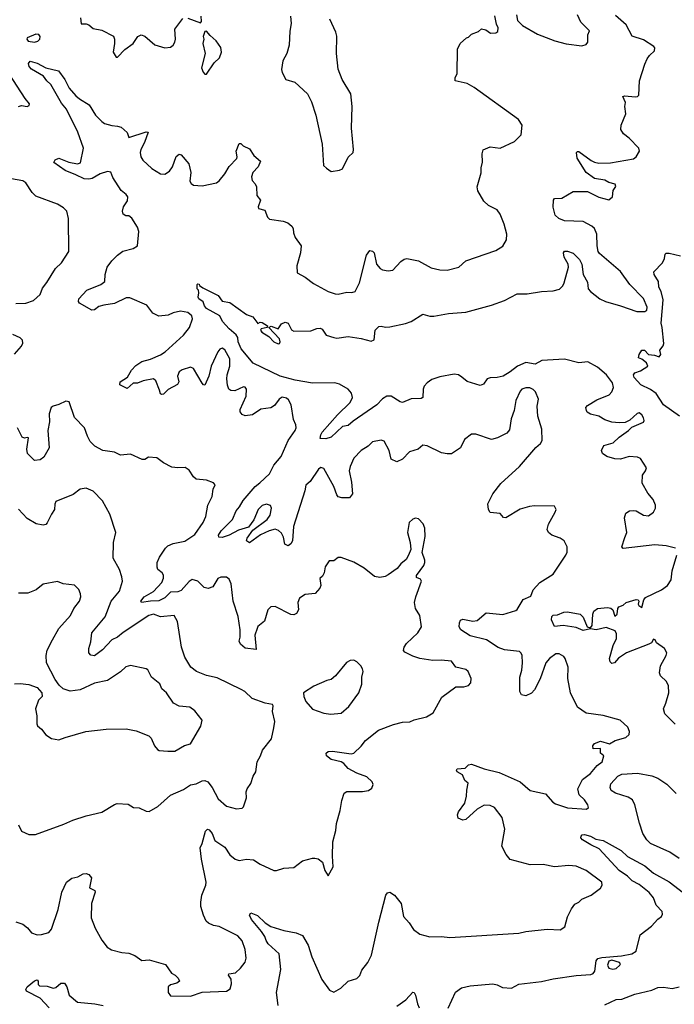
# Model space of a CAD drawing. Extents: x 2087054 to 2277909, y 548907 to 753496.
# Tile 354 of 444: x 2199682 to 2204251, y 711543 to 718412. Entities that reach past the tile are written whole.
import ezdxf

# ---------------------------------------------------------------- set-up
doc = ezdxf.new("R2010")
doc.units = 0

msp = doc.modelspace()

# ---------------------------------------------------------------- linework, layer by layer
at = {"layer": '0CON20XD'}
for points in [[(2200107.5, 718425), (2200111.7, 718381.7), (2200145, 718382.5), (2200165, 718376.2), (2200195, 718351.2), (2200255, 718337.5), (2200336.7, 718296.7), (2200344.2, 718275), (2200344.1, 718245.9), (2200334.1, 718184.1), (2200355, 718150), (2200365, 718150), (2200416.1, 718203.9), (2200473.9, 718246.1), (2200505.8, 718294.2), (2200530, 718305), (2200555, 718296), (2200625.5, 718235.5), (2200695, 718214.3), (2200735, 718220), (2200753.8, 718235), (2200766, 718255), (2200770, 718275), (2200766, 718345), (2200820.7, 718419.3)], [(2200855, 718423.3), (2200945, 718390), (2200951.7, 718398.3), (2200948.8, 718435)], [(2201882.4, 715877.6), (2201726.7, 715876.7), (2201605, 715896.2), (2201501.2, 715925), (2201311.5, 716015), (2201226.9, 716115), (2201207.5, 716165), (2201205.6, 716195), (2201193.4, 716213.4), (2201145, 716254.4), (2201098.6, 716305), (2201078.8, 716345), (2200985, 716397.5), (2200971.4, 716415), (2200963.8, 716443.8), (2200932.5, 716465), (2200927.5, 716475), (2200932.5, 716505), (2200930, 716525), (2200920, 716535), (2200920, 716565), (2200925, 716570), (2200935, 716567.5), (2200937.5, 716557.5), (2200961.2, 716541.2), (2201067.7, 716487.7), (2201095, 716447.5), (2201149.2, 716439.2), (2201265, 716354.3), (2201309.2, 716339.2), (2201345, 716293.3), (2201359.5, 716300.5), (2201375, 716299.4), (2201412.5, 716275), (2201410, 716265), (2201367.5, 716255), (2201364, 716245), (2201372.6, 716232.6), (2201421.3, 716201.3), (2201455, 716164.3), (2201485, 716149.2), (2201495, 716153.3), (2201500, 716165), (2201495.4, 716185.4), (2201420, 716265), (2201437, 716273), (2201485, 716254.2), (2201510.3, 716289.7), (2201535, 716300.6), (2201555, 716294.2), (2201578.3, 716248.3), (2201595, 716237.5), (2201715, 716240), (2201755, 716256.5), (2201780, 716260), (2201793.1, 716253.1), (2201821.9, 716211.9), (2201875, 716193.6), (2201895, 716190.5), (2201975, 716201.5), (2202065, 716188.6), (2202135, 716168), (2202155, 716177.5), (2202164, 716245), (2202189.7, 716270.3), (2202205, 716274.2), (2202235, 716265.8), (2202265, 716270), (2202375, 716291.1), (2202415, 716307.1), (2202495, 716358), (2202545, 716344.3), (2202573.2, 716343.2), (2202675, 716361.1), (2202795, 716371.9), (2202975, 716420.8), (2203065, 716452), (2203155, 716499.2), (2203225, 716498), (2203325, 716515.8), (2203405, 716519.2), (2203449.1, 716530.9), (2203474, 716555), (2203482.5, 716575), (2203512.5, 716685), (2203510, 716705), (2203483.3, 716755), (2203477.5, 716785), (2203485, 716797.5), (2203505, 716796.7), (2203545, 716782.5), (2203588.3, 716738.3), (2203606.2, 716705), (2203614.3, 716635), (2203645, 716580), (2203650.6, 716535), (2203665, 716515.8), (2203731.9, 716465), (2203771.4, 716445), (2203874.8, 716414.8), (2203988.8, 716375), (2204045, 716375.4), (2204059.2, 716385), (2204062.2, 716405), (2204036.7, 716466.7), (2203939.6, 716565), (2203875, 716655.5), (2203729.8, 716779.8), (2203720.5, 716795), (2203711.5, 716835), (2203710, 716915), (2203694, 716955), (2203675, 716971.4), (2203615, 717003.3), (2203485, 717008.1), (2203443.8, 717025), (2203418.6, 717048.6), (2203405.6, 717104.4), (2203408, 717152), (2203415, 717163.3), (2203465, 717167.1), (2203545, 717213.1), (2203645, 717212.9), (2203723.1, 717173.1), (2203795, 717154), (2203820, 717175), (2203825, 717220), (2203841.7, 717248.3), (2203837.5, 717265), (2203795, 717276), (2203765, 717291.4), (2203695, 717303.1), (2203634.7, 717344.7), (2203574, 717445), (2203567.5, 717485), (2203575, 717492.5), (2203585, 717491.2), (2203669.8, 717429.8), (2203695, 717416.9), (2203725, 717411.5), (2203805, 717413.6), (2203965, 717440.8), (2203983.8, 717455), (2204007.5, 717495), (2204003.8, 717515), (2203935, 717586.2), (2203895.8, 717615.8), (2203877.5, 717645), (2203879.2, 717675), (2203912.9, 717755), (2203906.7, 717805), (2203910, 717835), (2203892.5, 717875), (2203905, 717880), (2203977.1, 717872.9), (2203993.9, 717876.1), (2204003.3, 717885), (2204008.9, 717985), (2204045, 718101.2), (2204060.9, 718139.1), (2204078.6, 718161.4), (2204112.3, 718195), (2204114.6, 718215), (2204109.1, 718225), (2204035, 718270.5), (2203955.7, 718295.7), (2203914.6, 718375), (2203841, 718441)], [(2201113.4, 717336.6), (2201143.2, 717386.8), (2201196.8, 717443.2), (2201200, 717455), (2201192.9, 717495), (2201215, 717547.5), (2201225, 717547.5), (2201241.4, 717531.4), (2201285, 717510), (2201316.7, 717465), (2201363.3, 717425), (2201345.8, 717385), (2201310, 717345), (2201300, 717315), (2201305, 717290), (2201325, 717267.5), (2201333.8, 717245), (2201336.7, 717185), (2201363, 717153), (2201346.7, 717105), (2201350, 717095), (2201393, 717083), (2201412, 717035), (2201425, 717020), (2201520, 717005), (2201553.6, 716993.6), (2201581.7, 716971.7), (2201591.2, 716955), (2201593.8, 716925), (2201605, 716892.5), (2201646.2, 716835), (2201642, 716785), (2201615.7, 716695), (2201618.8, 716645), (2201673.8, 716615), (2201731.7, 716571.7), (2201835, 716515.7), (2201885, 716498), (2201905, 716496), (2201965, 716510.8), (2202000.5, 716509.5), (2202024.4, 716515.6), (2202054.5, 716575), (2202101.7, 716768.3), (2202125, 716802.5), (2202145, 716797.5), (2202156.1, 716786.1), (2202173.3, 716705), (2202197.5, 716675), (2202215, 716666.2), (2202255, 716660), (2202286.7, 716665), (2202342.5, 716725), (2202365, 716740.6), (2202385, 716745.5), (2202465, 716729.4), (2202555, 716680), (2202615, 716665.8), (2202665, 716664), (2202745.9, 716684.1), (2202795, 716728.8), (2203005, 716801.2), (2203055, 716831.2), (2203079.2, 716875), (2203082.5, 716915), (2203064.2, 716985), (2203035.8, 717055), (2203015, 717085.7), (2202955, 717115.7), (2202920.8, 717145), (2202878.6, 717218.6), (2202875.8, 717245), (2202903.9, 717343.9), (2202902, 717378), (2202911.7, 717418.3), (2202910, 717475), (2202916.4, 717503.6), (2202966.4, 717523.6), (2203035, 717516.2), (2203135, 717561.2), (2203181.7, 717608.3), (2203190, 717675), (2203162.5, 717715), (2202855, 717938), (2202805, 717966.2), (2202722.5, 717985), (2202721.2, 718005), (2202736.4, 718036.4), (2202736.7, 718205), (2202757.5, 718245), (2202800, 718285), (2202815, 718290), (2202835, 718310), (2202885, 718330), (2202905, 718347.5), (2202935, 718340), (2202968.3, 718318.3), (2203005, 718320), (2203020, 718330), (2203022.5, 718355), (2203010.7, 718380.7), (2202998.3, 718438.3)], [(2201573, 718437), (2201576.2, 718385), (2201567.7, 718332.3), (2201564, 718235), (2201547.5, 718175), (2201518.6, 718125), (2201508.6, 718065), (2201513.4, 718043.4), (2201538.8, 717995), (2201602.5, 717975), (2201691.2, 717895), (2201719.4, 717839.4), (2201749.2, 717745), (2201793, 717543), (2201802.5, 717395), (2201822.5, 717375), (2201855, 717352.5), (2201915, 717361.2), (2201935, 717370), (2201975, 717452.5), (2202010, 717485), (2202012.5, 717505), (2201997.5, 717655), (2202001.5, 717805), (2201994, 717894), (2201933.2, 717993.2), (2201905, 718067.5), (2201894.2, 718175.8), (2201895.8, 718295.8), (2201888.8, 718325), (2201847.5, 718415)], [(2203150, 718445), (2203157.5, 718405), (2203190.8, 718370.8), (2203295, 718310), (2203417.5, 718265), (2203495, 718244.2), (2203605, 718228.8), (2203635, 718237.5), (2203646.7, 718255), (2203647.5, 718305), (2203658.8, 718335), (2203597.5, 718395), (2203576.2, 718445)], [(2199785, 718253.7), (2199808.1, 718261.9), (2199822.6, 718275), (2199824.6, 718294.6), (2199815, 718308.6), (2199795, 718310.8), (2199734.6, 718285), (2199731.2, 718275), (2199741.4, 718261.4), (2199785, 718253.7)], [(2200985, 718032.5), (2201039.5, 718110.5), (2201076.2, 718145), (2201090, 718185), (2201085, 718217.5), (2201054.1, 718264.1), (2201010.5, 718300.5), (2200985, 718332.5), (2200975, 718330), (2200963.3, 718295), (2200966.2, 718275), (2200960, 718245), (2200976.7, 718175), (2200950, 718075), (2200962.5, 718045), (2200975, 718032.5), (2200985, 718032.5)], [(2199673.8, 717806.2), (2199695, 717812.9), (2199735, 717806), (2199747.3, 717812.7), (2199750.8, 717825), (2199720.9, 717860.9), (2199582.9, 718072.9)], [(2201486.7, 711535), (2201474.5, 711625), (2201505.3, 711785), (2201492.8, 711895), (2201416.7, 711965), (2201401.9, 711988.1), (2201392.9, 712015), (2201370.4, 712050.4), (2201299.4, 712135), (2201286.2, 712165), (2201295, 712180), (2201341.7, 712161.7), (2201395, 712110.9), (2201435, 712086.2), (2201525, 712057.8), (2201612.4, 712042.4), (2201655, 712022.5), (2201694.4, 711955), (2201721.5, 711875), (2201791.2, 711715), (2201845, 711641.4), (2201875, 711627.1), (2201923.8, 711655), (2201975, 711703.8), (2202035, 711723.8), (2202055.7, 711744.3), (2202070.3, 711779.7), (2202111.2, 711835), (2202137.5, 711885), (2202188.1, 712115), (2202238.6, 712305), (2202249.7, 712320.3), (2202265, 712325.8), (2202297.5, 712305), (2202344.2, 712245), (2202362, 712155), (2202401.3, 712111.3), (2202429.5, 712065), (2202475, 712031.5), (2202545, 712012.5), (2202625, 712015.7), (2202685, 712008.4), (2203165, 712039.5), (2203215, 712051.1), (2203362.9, 712067.1), (2203455, 712062.5), (2203487.5, 712082.5), (2203505, 712152.5), (2203532.3, 712207.7), (2203557.7, 712242.3), (2203584.1, 712255.9), (2203605, 712276), (2203670, 712305), (2203735, 712353.8), (2203747.1, 712375), (2203745, 712395.7), (2203636, 712475), (2203565, 712507.1), (2203515, 712510.8), (2203415, 712501.9), (2203335, 712517.8), (2203245, 712516.5), (2203105, 712553.8), (2203076.8, 712586.8), (2203046, 712645), (2203067.5, 712765), (2203048.9, 712845), (2202995, 712916), (2202965, 712929.2), (2202925, 712932), (2202875, 712903.8), (2202795, 712832.5), (2202775, 712827.5), (2202741.7, 712841.7), (2202737.5, 712865), (2202743.8, 712885), (2202788.8, 712945), (2202801.2, 712995), (2202802.7, 713037.3), (2202813.3, 713085), (2202790, 713105), (2202772.7, 713142.7), (2202735, 713164), (2202730, 713175), (2202735, 713186), (2202790.9, 713189.1), (2202815, 713213.8), (2202835, 713216.9), (2202925, 713185.5), (2203028.9, 713158.9), (2203175, 713095.6), (2203245, 713034.2), (2203351.1, 713011.1), (2203402.7, 712952.7), (2203421.4, 712941.4), (2203505.8, 712914.2), (2203637.1, 712902.9), (2203651.2, 712915), (2203648, 712935), (2203625, 712968), (2203587.1, 713005), (2203577.5, 713045), (2203610.1, 713109.9), (2203665, 713152.9), (2203712.1, 713207.9), (2203748.5, 713235), (2203760, 713275), (2203736.7, 713295), (2203735, 713327.5), (2203685, 713323.8), (2203681.1, 713345), (2203695, 713361.9), (2203735, 713379.4), (2203799.3, 713360.7), (2203837, 713383), (2203912.5, 713405), (2203936.7, 713425), (2203937.5, 713445), (2203926.7, 713475), (2203873.9, 713523.9), (2203755, 713558), (2203635, 713574.4), (2203574.4, 713615), (2203525.5, 713715), (2203507.5, 713815), (2203510, 713895), (2203490, 713955), (2203479.5, 713969.5), (2203447.3, 713987.3), (2203425, 713988.8), (2203378.8, 713955), (2203354.3, 713925), (2203315, 713813.3), (2203275, 713736.7), (2203255, 713713.8), (2203215, 713693.8), (2203185, 713702.5), (2203173.8, 713725), (2203172.9, 713825), (2203187.2, 713872.8), (2203190.9, 713925), (2203188.9, 713975), (2203182.9, 713992.9), (2203170, 714005), (2203065, 714015.7), (2203022.6, 714032.6), (2202940, 714085), (2202825, 714113.4), (2202761.1, 714155), (2202750.4, 714175), (2202751.8, 714205), (2202758.5, 714221.5), (2202775, 714230.6), (2202845, 714215.5), (2202875, 714219.1), (2202937, 714273), (2203055, 714263.2), (2203145, 714289.2), (2203155, 714296.7), (2203195, 714366.2), (2203249.1, 714390.9), (2203266.7, 714433.3), (2203312.5, 714485), (2203406.4, 714543.6), (2203493.6, 714676.4), (2203503, 714697), (2203503.3, 714735), (2203482.5, 714775), (2203453.9, 714793.9), (2203396.4, 714816.4), (2203373.3, 714835), (2203364, 714855), (2203373, 714893), (2203420, 714975), (2203426.7, 714995), (2203415, 715016.7), (2203275, 715021.2), (2203240, 715015), (2203175, 714998), (2203075, 714936), (2203059.5, 714939.5), (2203035, 714966.7), (2202965, 714973.3), (2202953.6, 714993.6), (2202950, 715035), (2202984, 715105), (2203040, 715175), (2203170, 715295), (2203285, 715426.7), (2203316.7, 715455), (2203328.8, 715475), (2203325.8, 715555), (2203297.5, 715645), (2203294, 715715), (2203303.3, 715765), (2203281.4, 715815), (2203265, 715831.4), (2203242.7, 715842.7), (2203215, 715844.2), (2203186.7, 715835), (2203175, 715821.2), (2203144.6, 715755.4), (2203134.3, 715685), (2203112.1, 715627.9), (2203100.5, 715549.5), (2203082.2, 715527.8), (2203016.4, 715493.6), (2202975, 715483.3), (2202865, 715520.8), (2202835, 715519.2), (2202787.7, 715482.3), (2202759.2, 715425), (2202695, 715383.6), (2202665, 715382.5), (2202625, 715390.5), (2202525, 715438.1), (2202495, 715444.3), (2202464.3, 715415.7), (2202402.4, 715397.6), (2202352.9, 715345), (2202315, 715327.8), (2202275.6, 715345.6), (2202260, 715405), (2202225, 715472), (2202205, 715479.2), (2202145, 715465.8), (2202113.4, 715436.6), (2202065, 715406.7), (2202015, 715352.5), (2201988.8, 715295), (2201982.5, 715265), (2201997.7, 715185), (2202004.3, 715105), (2201983, 715077), (2201930, 715075), (2201905, 715082), (2201895, 715096), (2201874, 715154), (2201805, 715280), (2201785, 715287.5), (2201768, 715275), (2201710.3, 715189.7), (2201679.1, 715165), (2201672.9, 715125), (2201593.6, 714875), (2201585.4, 714775), (2201575, 714755.8), (2201555, 714742), (2201533.8, 714753.8), (2201522.4, 714802.4), (2201508.9, 714828.9), (2201488.3, 714848.3), (2201465, 714857.3), (2201424.3, 714845.7), (2201363, 714817), (2201285, 714761.4), (2201265.8, 714775), (2201270, 714795), (2201308.5, 714851.5), (2201409.1, 714925), (2201430, 714955), (2201439.2, 715005), (2201432.5, 715022.5), (2201405, 715032.7), (2201375, 715023.2), (2201346.8, 714995), (2201316.5, 714923.5), (2201278.1, 714871.9), (2201208.5, 714851.5), (2201145.3, 714814.7), (2201095, 714800), (2201071.7, 714801.7), (2201068.6, 714815), (2201088.1, 714845), (2201167.1, 714925), (2201192.2, 714985), (2201216.9, 715013.1), (2201242.5, 715057.5), (2201325, 715156), (2201359.3, 715180.7), (2201425, 715243.8), (2201456.6, 715303.4), (2201507.1, 715365), (2201556.9, 715475), (2201605.7, 715545), (2201611.9, 715565), (2201609.4, 715585), (2201592.1, 715622.1), (2201577.1, 715725), (2201559.1, 715759.1), (2201545, 715772), (2201515, 715778.6), (2201492.9, 715765), (2201459.7, 715720.3), (2201435, 715703.1), (2201365, 715693.8), (2201306.7, 715655), (2201255, 715648.2), (2201235, 715657.1), (2201221.9, 715675), (2201221.7, 715691.7), (2201262.2, 715785), (2201264.3, 715834.3), (2201256.9, 715846.9), (2201245, 715850), (2201183.2, 715823.2), (2201155, 715824.3), (2201140.8, 715835), (2201131.7, 715861.7), (2201127.5, 715905), (2201129.6, 715935), (2201149.1, 715995), (2201149.1, 716045), (2201115, 716109.2), (2201095, 716120.8), (2201078, 716112), (2201065.6, 716095), (2201018.8, 715995), (2201001.9, 715925), (2200975, 715862.5), (2200965, 715863.3), (2200955, 715876.7), (2200895, 715978.8), (2200875, 715987.5), (2200815, 715968.1), (2200796, 715955), (2200784.2, 715925), (2200794, 715885), (2200783, 715867), (2200717.8, 715832.2), (2200685, 715798.8), (2200675, 715796.2), (2200665, 715802.5), (2200657.8, 715827.8), (2200632.7, 715892.7), (2200615, 715905.8), (2200545, 715892.9), (2200505, 715875.7), (2200474.7, 715875.3), (2200432.3, 715837.7), (2200381.2, 715865), (2200382.5, 715885), (2200435, 715918.6), (2200462.4, 715967.6), (2200491.7, 715998.3), (2200534, 716026), (2200595, 716043.8), (2200665, 716073.8), (2200696.7, 716095), (2200825, 716210), (2200867.9, 716265), (2200887.5, 716325), (2200884, 716345), (2200855, 716370), (2200805, 716378), (2200752.7, 716367.3), (2200719.3, 716350.7), (2200653.6, 716343.6), (2200612.5, 716365), (2200570.5, 716420.5), (2200451.7, 716471.7), (2200425, 716471.4), (2200345, 716431), (2200269.5, 716419.5), (2200235, 716411.4), (2200205, 716386.6), (2200185, 716384.8), (2200099.1, 716435), (2200092, 716445), (2200095.4, 716465), (2200151.4, 716525), (2200248.8, 716565), (2200277.5, 716585), (2200279.2, 716635), (2200293.1, 716685), (2200325, 716729.4), (2200365, 716770), (2200403, 716797), (2200475, 716815.6), (2200504.2, 716835), (2200514, 716935), (2200503.6, 716965), (2200465, 717026.7), (2200445, 717042.2), (2200423.8, 717043.8), (2200404.4, 717055), (2200400.7, 717075), (2200407.8, 717105), (2200435, 717147.1), (2200436.4, 717175), (2200425, 717192.9), (2200390.9, 717220.9), (2200331.8, 717311.8), (2200317.4, 717347.4), (2200295, 717353.5), (2200245, 717337.1), (2200187.4, 717302.6), (2200165, 717298.4), (2200132.3, 717302.3), (2200075, 717328.7), (2200000, 717360), (2199921.1, 717415), (2199929.3, 717435), (2199955, 717444.8), (2200025, 717417.6), (2200085, 717405.5), (2200107.5, 717412.5), (2200128, 717515), (2200087.9, 717627.9), (2200008.5, 717788.5), (2199975, 717829.2), (2199898.9, 717958.9), (2199870.9, 717985), (2199847.9, 718017.9), (2199765, 718067.5), (2199749.2, 718085), (2199744.3, 718105), (2199755, 718122.5), (2199805, 718108.1), (2199865, 718075.6), (2199952.9, 718055), (2199997.7, 717995), (2200026.5, 717935), (2200075, 717880.8), (2200098.5, 717858.5), (2200167.3, 717817.3), (2200211, 717745), (2200255, 717701.7), (2200275, 717688.1), (2200325, 717672.3), (2200365, 717669.8), (2200390.7, 717660.7), (2200431.4, 717625), (2200445, 717590), (2200565, 717630), (2200577.7, 717627.7), (2200552.9, 717555), (2200527.9, 717505), (2200523.8, 717485), (2200528.5, 717455), (2200541.9, 717431.9), (2200603.6, 717373.6), (2200665.8, 717335.8), (2200695, 717334.3), (2200727.1, 717355), (2200748.9, 717385), (2200775, 717458), (2200795, 717474.2), (2200808.7, 717468.7), (2200862.5, 717405), (2200876.9, 717345), (2200870, 717285), (2200878, 717268), (2200895, 717258), (2200955, 717251.4), (2201055, 717272.5), (2201075, 717288), (2201113.4, 717336.6)], [(2199655, 716430.8), (2199726.2, 716433.8), (2199777.9, 716452.1), (2199825, 716493.3), (2199841.2, 716538.8), (2199872.3, 716577.7), (2199933.2, 716676.8), (2199974.3, 716715.7), (2200026.2, 716795), (2200023.8, 717025), (2200011.2, 717075), (2199988.8, 717098.8), (2199945, 717123.8), (2199795, 717180), (2199768.6, 717205), (2199724.5, 717274.5), (2199705, 717287.1), (2199585, 717308.1)], [(2204286.7, 715645), (2204175.6, 715725.6), (2204124.6, 715804.6), (2204085, 715832), (2204017.5, 715865), (2203970, 715915), (2203966.4, 715933.6), (2203975, 715947.5), (2204015, 715960.8), (2204065.6, 715994.4), (2204056.9, 716016.9), (2204025, 716044), (2204001.9, 716051.9), (2204004.7, 716075), (2204025, 716106.5), (2204043.8, 716105), (2204070, 716075), (2204112.1, 716072.1), (2204145, 716060), (2204156.7, 716075), (2204148.8, 716105), (2204173.1, 716136.9), (2204176.8, 716153.2), (2204167.3, 716265), (2204158.5, 716295), (2204173.6, 716456.4), (2204159.4, 716515), (2204142.5, 716545), (2204141.2, 716585), (2204110, 716635), (2204107.7, 716652.3), (2204168.8, 716715), (2204182.5, 716745), (2204187.5, 716775), (2204195, 716782.5), (2204215, 716783.3), (2204295, 716764)], [(2199645, 716078.6), (2199695, 716133.8), (2199704, 716155), (2199701.2, 716175), (2199685, 716191.2), (2199635, 716216.2)], [(2204258.8, 714725), (2204195, 714741.2), (2204115, 714748.1), (2203895, 714722), (2203884, 714735), (2203905, 714800), (2203918.6, 714835), (2203904.1, 714935.9), (2203911.7, 714968.3), (2203937.5, 714985), (2203965, 714988), (2203985, 714984.2), (2204035, 714955.8), (2204069.7, 714950.3), (2204106, 714975), (2204120, 715005), (2204120, 715025), (2204104.1, 715064.1), (2204065, 715107.5), (2204027.7, 715177.7), (2204028.1, 715235), (2204050.8, 715265), (2204055.8, 715285), (2204015, 715350), (2203995, 715360), (2203935, 715364.5), (2203875, 715346.5), (2203835, 715347.3), (2203779.2, 715365), (2203750.8, 715385), (2203742, 715405), (2203758.8, 715441.2), (2203825, 715460), (2203865, 715500), (2203930.8, 715545), (2203955, 715570), (2204035.8, 715604.2), (2204040, 715615), (2204036, 715635), (2204023.8, 715655), (2204005, 715669.2), (2203991.2, 715665), (2203941.1, 715618.9), (2203907.4, 715602.6), (2203865, 715599.2), (2203815.7, 715604.3), (2203765, 715620.5), (2203723.8, 715645), (2203665, 715660), (2203643.6, 715673.6), (2203637.1, 715685), (2203634.4, 715705), (2203645, 715720.8), (2203710.2, 715759.8), (2203795.4, 715794.6), (2203815.8, 715815), (2203825.8, 715845), (2203819.3, 715879.3), (2203776.5, 715935), (2203715, 715987.5), (2203646.2, 716025), (2203585, 716018), (2203485, 716042.9), (2203326.1, 716033.9), (2203280.4, 716009.6), (2203215, 716019.8), (2203156.2, 715995), (2203106.2, 715955), (2203055.5, 715924.5), (2203015.3, 715915.3), (2202965, 715913.1), (2202945, 715905.6), (2202920, 715870), (2202895, 715859.2), (2202805, 715887.5), (2202768.9, 715918.9), (2202745, 715934.5), (2202715, 715939.2), (2202615, 715920), (2202558.8, 715901.2), (2202525, 715878), (2202504, 715855), (2202497.5, 715835), (2202496.2, 715775), (2202485, 715768.8), (2202413.3, 715766.7), (2202355, 715740), (2202336.7, 715745), (2202275, 715785.7), (2202245, 715784.2), (2202215, 715767.1), (2202174.3, 715725), (2202008.8, 715611.2), (2201975, 715581.4), (2201935, 715574), (2201855, 715499.6), (2201818.1, 715488.1), (2201780, 715490), (2201782.9, 715515), (2201793.3, 715535), (2201899.5, 715655), (2201989.2, 715740.9), (2202003.9, 715775), (2201997.3, 715805), (2201975, 715833.5), (2201915, 715868.7), (2201882.4, 715877.6)], [(2201338.6, 714165), (2201322.8, 714117.2), (2201331.7, 714018.3), (2201255, 714026.9), (2201222.5, 714055), (2201214.2, 714075), (2201220.8, 714105), (2201221.1, 714155), (2201207.4, 714247.4), (2201171.9, 714355), (2201157, 714477), (2201145, 714507.5), (2201125, 714522.5), (2201085, 714523.3), (2201065, 714513.8), (2201029.2, 714455), (2200997.4, 714442.6), (2200969.9, 714449.9), (2200925, 714495.4), (2200885, 714506.2), (2200865, 714492.9), (2200809.7, 714430.3), (2200785, 714420.2), (2200735, 714416.8), (2200695, 714378.5), (2200652.9, 714357.1), (2200594.6, 714355.4), (2200532.5, 714345), (2200527.5, 714355), (2200551.4, 714385), (2200615, 714421.8), (2200673.3, 714485), (2200686.2, 714515), (2200685, 714536.7), (2200676.7, 714553.3), (2200646.7, 714575), (2200642.3, 714592.3), (2200642.5, 714625), (2200659.1, 714660.9), (2200698.8, 714725), (2200715, 714741.2), (2200753, 714757), (2200835, 714773.5), (2200905, 714820.6), (2200963.5, 714905), (2200981.4, 714945), (2200995.5, 715024.5), (2201026, 715086), (2201033, 715137), (2201047, 715167), (2201035, 715180), (2200985, 715200), (2200915, 715206.7), (2200895, 715223.3), (2200865, 715268.8), (2200836.8, 715286.8), (2200785, 715284.2), (2200745, 715290), (2200685, 715321.2), (2200640, 715355), (2200581.2, 715358.8), (2200555, 715343.3), (2200537, 715343), (2200455, 715381.2), (2200386, 715374), (2200345, 715394.2), (2200262.5, 715405), (2200205.8, 715435.8), (2200175, 715470), (2200156.4, 715506.4), (2200134.2, 715565), (2200065.8, 715635.8), (2200026.7, 715745), (2200005, 715749.2), (2199955, 715726), (2199915, 715716.2), (2199902, 715705), (2199888.7, 715661.3), (2199889.3, 715605), (2199878.2, 715545), (2199887.5, 715425), (2199850.5, 715359.5), (2199825, 715341.2), (2199785, 715336.7), (2199736.2, 715385), (2199731.1, 715415), (2199743.9, 715493.9), (2199735, 715498), (2199715, 715491.5), (2199698.5, 715498.5), (2199665.8, 715565)], [(2199673.6, 712793.6), (2199695, 712750), (2199745, 712727.5), (2199791.7, 712728.3), (2199990.5, 712799.5), (2200052.3, 712827.7), (2200145, 712857.5), (2200255, 712882.5), (2200342.9, 712937.1), (2200363.6, 712943.6), (2200438.3, 712938.3), (2200476.1, 712916.1), (2200515, 712912.5), (2200565, 712891.2), (2200585, 712888.8), (2200646.8, 712923.2), (2200735, 713001.2), (2200825, 713042), (2200875, 713072.9), (2200915, 713080), (2200955, 713100.8), (2200975, 713104), (2200995, 713094), (2201026.3, 713056.3), (2201067.5, 712975), (2201125, 712926), (2201195, 712906.7), (2201235, 712910), (2201245, 712920), (2201266.1, 712983.9), (2201263.3, 713025), (2201270, 713045), (2201295, 713082.5), (2201312.5, 713135), (2201331.2, 713165), (2201340, 713235), (2201363.6, 713276.4), (2201376.2, 713315), (2201440, 713395), (2201455, 713472.5), (2201463.1, 713515), (2201447.5, 713585), (2201451.2, 713625), (2201446.7, 713635), (2201394.6, 713644.6), (2201305, 713676), (2201254.1, 713724.1), (2201227.9, 713737.9), (2201060.5, 713820.5), (2200986.7, 713836.7), (2200916.7, 713865), (2200876, 713895), (2200835.8, 713965), (2200812.2, 714035), (2200784.1, 714214.1), (2200760, 714255), (2200665, 714246.9), (2200615, 714264.4), (2200584.2, 714255), (2200405, 714137.2), (2200365.5, 714104.5), (2200325.6, 714084.4), (2200260, 714015), (2200205, 713974.5), (2200178.7, 713978.7), (2200165, 713993.8), (2200164.5, 714025), (2200177.7, 714072.3), (2200185, 714133.3), (2200279.2, 714245), (2200319.6, 714355), (2200379.5, 714425), (2200398.8, 714495), (2200395.5, 714525), (2200378.8, 714575), (2200334.1, 714655), (2200336, 714764), (2200353.3, 714835), (2200312, 714962), (2200260.8, 715055), (2200195, 715122.5), (2200145, 715142.5), (2200104.2, 715135.8), (2200055, 715098.8), (2199935, 715050), (2199927.3, 715032.7), (2199924.4, 714995), (2199905, 714962), (2199875, 714901.2), (2199865, 714890.8), (2199845, 714885.8), (2199797.5, 714895), (2199735, 714930.8), (2199675, 714995.8)], [(2199655, 712119.2), (2199705, 712101.9), (2199736.1, 712076.1), (2199765, 712040.6), (2199805, 712027.5), (2199835, 712028.8), (2199885, 712043.3), (2199905, 712067.5), (2199950, 712205), (2199975.7, 712325), (2200010, 712395), (2200045, 712423.8), (2200087.5, 712432.5), (2200125, 712452.5), (2200145, 712455.8), (2200165, 712448), (2200184, 712425), (2200170, 712355), (2200206.8, 712336.8), (2200210, 712325), (2200184.4, 712245), (2200180.6, 712145), (2200209.2, 712075), (2200255, 711991.2), (2200292.3, 711942.3), (2200322, 711922), (2200395, 711904), (2200445, 711900), (2200485, 711883.3), (2200535, 711847.5), (2200585, 711852.5), (2200699.3, 711819.3), (2200740.7, 711760.7), (2200766.4, 711746.4), (2200787.5, 711725), (2200797.5, 711705), (2200779.5, 711690.5), (2200735, 711678.6), (2200717.8, 711665), (2200718, 711625), (2200735, 711601.5), (2200875, 711600), (2200955, 711627.5), (2201125, 711633.8), (2201150.2, 711649.8), (2201159.7, 711685), (2201157.9, 711717.9), (2201140, 711745), (2201142.5, 711755), (2201188.3, 711761.7), (2201224.2, 711795.8), (2201255, 711837.5), (2201263.8, 711865), (2201256, 711925), (2201234.2, 711985), (2201205, 712019.4), (2201075, 712085.5), (2201035, 712093.5), (2200999.2, 712109.2), (2200983.3, 712123.3), (2200965, 712164), (2200946.7, 712225), (2200945.3, 712255), (2200953.9, 712305), (2200981.5, 712375), (2200983.8, 712395), (2200950.3, 712555), (2200941.4, 712635), (2200955.6, 712665), (2200978.3, 712751.7), (2200992.5, 712765), (2201005, 712760), (2201025.8, 712735), (2201045, 712686.2), (2201115, 712638), (2201147.8, 712585), (2201185, 712554.2), (2201215, 712545.7), (2201265, 712555.6), (2201315, 712551.4), (2201359.7, 712519.7), (2201455, 712476), (2201475, 712476.2), (2201525, 712493.3), (2201595, 712497.5), (2201655, 712543.3), (2201725, 712563.3), (2201743, 712563), (2201765, 712556.7), (2201796.7, 712535), (2201812.5, 712475), (2201835, 712440), (2201869.3, 712500.7), (2201866.1, 712576.1), (2201866.7, 712675), (2201888.8, 712755), (2201893.8, 712805), (2201920, 712895), (2201930, 712965), (2201947.5, 713015), (2201965, 713027.5), (2202073.6, 713026.4), (2202116.4, 713033.6), (2202139.3, 713050.7), (2202150, 713075), (2202142.5, 713095), (2202105, 713128.8), (2202035.5, 713155.5), (2201975, 713188.8), (2201945, 713222.5), (2201925, 713234.4), (2201855, 713251.4), (2201824.4, 713275), (2201821.4, 713295), (2201835, 713305.5), (2201865, 713307.8), (2201995, 713290), (2202015, 713294.2), (2202065.5, 713344.5), (2202095, 713383.8), (2202185.8, 713454.2), (2202290, 713495), (2202355, 713510), (2202405, 713514), (2202435, 713527.5), (2202521.7, 713548.3), (2202567.5, 713575), (2202627.5, 713685), (2202725, 713757.5), (2202783, 713757), (2202815, 713767.5), (2202830, 713785), (2202833.3, 713815), (2202813.3, 713865), (2202795, 713877.5), (2202726.7, 713895), (2202695, 713936.2), (2202624.1, 713944.1), (2202565, 713941.9), (2202475, 713956.1), (2202425, 713971.5), (2202369.8, 713999.8), (2202360.8, 714010.8), (2202365, 714033.8), (2202380.8, 714059.2), (2202460, 714135), (2202486.9, 714175), (2202474.1, 714254.1), (2202443.8, 714305), (2202438.8, 714345), (2202446.7, 714385), (2202486.2, 714495), (2202478.8, 714508.8), (2202450.8, 714520.8), (2202451.2, 714535), (2202502.5, 714605), (2202510.8, 714625), (2202510.5, 714640.5), (2202490, 714695), (2202512.9, 714807.1), (2202509.2, 714865), (2202498.8, 714895), (2202465, 714930), (2202445, 714933.3), (2202425, 714927.5), (2202400, 714905), (2202388.8, 714835), (2202407.5, 714765), (2202412.5, 714715), (2202396.7, 714675), (2202380, 714645), (2202343.4, 714616.6), (2202317, 714583), (2202255, 714538.8), (2202232.3, 714527.7), (2202195, 714521.2), (2202158.3, 714528.3), (2202086.2, 714585), (2202015, 714626.2), (2201925, 714660), (2201905, 714660), (2201875, 714637.5), (2201843, 714637), (2201813.3, 714595), (2201806.1, 714553.9), (2201795, 714530), (2201777.5, 714512.5), (2201782.9, 714465), (2201777.5, 714445), (2201745, 714408.1), (2201675, 714400.6), (2201635, 714376.2), (2201624.2, 714345.8), (2201627.3, 714295), (2201615, 714268.9), (2201595, 714260.3), (2201575, 714262.8), (2201465, 714317.9), (2201435, 714315.5), (2201413.1, 714295), (2201390.8, 714215), (2201345, 714178), (2201338.6, 714165)], [(2204257.8, 713497.7), (2204185, 713570), (2204176, 713605), (2204192.5, 713642.5), (2204212.5, 713715), (2204210.9, 713765), (2204195.6, 713795), (2204154, 713834), (2204147.8, 713855), (2204155.6, 713905), (2204194.5, 713975), (2204198.9, 713995), (2204181.9, 714025), (2204127.5, 714065), (2204117.5, 714085), (2204105, 714090), (2204092.5, 714065), (2204073.8, 714055), (2203916.1, 713993.9), (2203861.8, 713958.2), (2203833.3, 713925), (2203815, 713920), (2203802.1, 713932.1), (2203797.5, 713955), (2203825, 714046.7), (2203847.8, 714095), (2203847.2, 714127.2), (2203837.8, 714147.8), (2203775, 714171.2), (2203705, 714154.3), (2203665, 714162.5), (2203615, 714150), (2203565, 714171.2), (2203475, 714186.4), (2203415, 714177.5), (2203392.9, 714225), (2203395, 714249.2), (2203405, 714257.5), (2203435, 714259.2), (2203479.5, 714279.5), (2203505, 714281.4), (2203593.8, 714265), (2203614.2, 714244.2), (2203642.5, 714175), (2203665, 714170), (2203677.5, 714185), (2203683.3, 714265), (2203690, 714285), (2203715, 714304), (2203785, 714310.5), (2203807.1, 714307.1), (2203821.2, 714295), (2203835, 714250), (2203852.5, 714265), (2203856.7, 714305), (2203863.3, 714315), (2203892.9, 714327.1), (2203913.8, 714345), (2203985, 714367.1), (2203997.5, 714365), (2204002.5, 714355), (2203997.5, 714335), (2204002.5, 714325), (2204025, 714310), (2204037.8, 714365), (2204049.2, 714380.8), (2204162, 714435), (2204204.5, 714465.5), (2204228.6, 714505), (2204235, 714567.5), (2204269.4, 714675)], [(2200715, 713308), (2200765, 713308.8), (2200832.2, 713347.8), (2200875, 713358.8), (2200945.9, 713484.1), (2200956.7, 713525), (2200905, 713590), (2200870, 713615), (2200795, 713623.3), (2200755, 713642.5), (2200706.7, 713715), (2200675, 713743.3), (2200659.3, 713779.3), (2200601.2, 713825), (2200575.8, 713875), (2200565, 713884), (2200455, 713906), (2200423.4, 713896.6), (2200385, 713862.9), (2200295, 713802), (2200205, 713782.5), (2200105, 713735.8), (2200035, 713727.5), (2199985, 713744), (2199958.3, 713768.3), (2199929.5, 713809.5), (2199869.2, 713925), (2199868.1, 713975), (2199875, 714012.5), (2199910.8, 714085), (2199955, 714164), (2200036.9, 714255), (2200061.2, 714305), (2200100, 714355), (2200110, 714385), (2200107, 714407), (2200095.8, 714435.8), (2200065.8, 714465.8), (2199985.9, 714475.9), (2199945, 714493.3), (2199846.1, 714473.9), (2199796.2, 714435), (2199739.7, 714410.3), (2199675, 714410.6)], [(2201853.9, 713566.1), (2201925, 713574.2), (2201980.3, 713619.7), (2202048.8, 713715), (2202070, 713775), (2202071.2, 713825), (2202080, 713865), (2202073.9, 713883.9), (2202062.5, 713905), (2202035, 713932.5), (2202015, 713942.5), (2201988.3, 713941.7), (2201963.6, 713926.4), (2201886.4, 713833.6), (2201855, 713807.5), (2201825, 713802.5), (2201735, 713762.5), (2201662.5, 713715), (2201665, 713690), (2201678.8, 713655), (2201725, 713602), (2201805, 713574), (2201853.9, 713566.1)], [(2199645, 713777.5), (2199685, 713780.8), (2199745, 713773.3), (2199803.6, 713753.6), (2199835.9, 713715.9), (2199839.5, 713690.5), (2199813.8, 713665), (2199793.1, 713605), (2199802.5, 713555), (2199801.7, 713498.3), (2199806.2, 713485), (2199835, 713462), (2199865, 713422.9), (2199905, 713398), (2199955, 713386.7), (2200000, 713405), (2200144.1, 713445.9), (2200285, 713461.2), (2200425, 713463.3), (2200495, 713451.2), (2200582.5, 713415), (2200598.8, 713398.8), (2200623.3, 713345), (2200645, 713320), (2200655, 713313.3), (2200715, 713308)], [(2204285, 712560), (2204219.2, 712605), (2204084.7, 712664.7), (2204059.9, 712689.9), (2204032.1, 712735), (2204007.3, 712807.3), (2203974.6, 712935), (2203958.4, 712968.4), (2203928.5, 712988.5), (2203840, 713015), (2203809.2, 713035), (2203803.1, 713055), (2203808.7, 713081.3), (2203856.7, 713135), (2203885, 713147.5), (2203995, 713156.2), (2204095, 713136.9), (2204135, 713120), (2204198.3, 713078.3), (2204265, 713014.3)], [(2202673.3, 711515), (2202723.7, 711626.3), (2202765, 711657.6), (2202825, 711671.1), (2202985, 711686), (2203015, 711679.6), (2203050.8, 711660.8), (2203114, 711656), (2203165, 711682.9), (2203325, 711701.8), (2203405, 711720.2), (2203565, 711744.4), (2203668.4, 711751.6), (2203685, 711758), (2203696.4, 711773.6), (2203705.4, 711845), (2203717.8, 711862.2), (2203745, 711870.3), (2203881.9, 711881.9), (2203955, 711894.3), (2203985.8, 711914.2), (2204013.4, 712026.6), (2204091.7, 712088.3), (2204135, 712135.8), (2204160.8, 712155), (2204168.2, 712171.8), (2204165, 712191.2), (2204124.7, 712234.7), (2204105, 712285.6), (2204075, 712323.8), (2204005, 712378.2), (2203956.9, 712405), (2203925, 712436.4), (2203866.5, 712476.5), (2203727.2, 712627.2), (2203667.5, 712655), (2203611.2, 712691.2), (2203599.2, 712705), (2203600, 712715), (2203608, 712725), (2203625, 712728.2), (2203665, 712715.5), (2203703.6, 712693.6), (2203755, 712686.5), (2203880, 712615), (2203924.2, 712574.2), (2204014.3, 712525), (2204045, 712509.2), (2204105, 712457.2), (2204215, 712398.1), (2204375, 712274.4)], [(2203822.3, 711787.7), (2203845, 711793.6), (2203870, 711815), (2203874.2, 711825), (2203868, 711835), (2203815, 711851.5), (2203795, 711844.4), (2203785.4, 711815), (2203795, 711795.5), (2203822.3, 711787.7)], [(2199889, 711519), (2199825, 711586.4), (2199730.4, 711635), (2199725.4, 711645), (2199734.6, 711665), (2199785, 711707.5), (2199805, 711713.8), (2199810.8, 711705), (2199811.4, 711681.4), (2199820.5, 711670.5), (2199875, 711670), (2199915, 711656), (2199935, 711658.8), (2199969.3, 711690.7), (2199995, 711689.1), (2200011.5, 711665), (2200027, 711607), (2200085, 711558), (2200205.9, 711545.9), (2200265, 711533.8)], [(2202315, 711529.4), (2202376.1, 711573.9), (2202425, 711627.1), (2202435, 711625.7), (2202445, 711606), (2202457.5, 711545), (2202469.2, 711519.2)], [(2203765, 711540), (2203845, 711576.9), (2203885, 711578.6), (2203975, 711614.3), (2204095, 711642.5), (2204135, 711659.2), (2204175, 711662.5), (2204235, 711651.9), (2204284.3, 711665.7)]]:
    msp.add_lwpolyline(points, dxfattribs=at)

doc.saveas('drawing.dxf')
